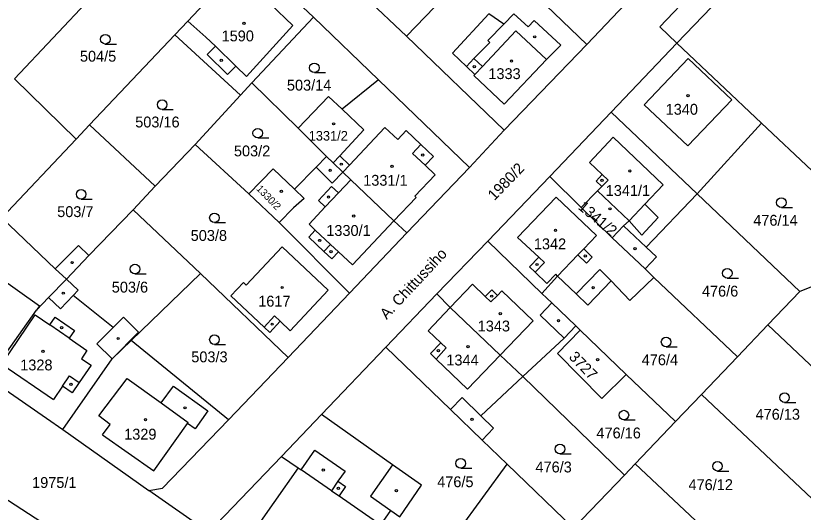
# Model space of a CAD drawing. Extents: x -679220 to -673243, y -1075091 to -1066557.
# Drawn here: x -675822.7 to -675699.3, y -1072245.2 to -1072167.4 of the extents above; entities that cross this region are included whole.
import ezdxf

# ---------------------------------------------------------------- set-up
doc = ezdxf.new("R2010")
doc.units = 0
for name, color, linetype in [('Hranice parcel', 7, 'Continuous'), ('Parcelní čísla', 7, 'Continuous'), ('Pop  PČ popisy', 7, 'Continuous'), ('Vnitřní kresba', 7, 'Continuous'), ('Značky budov', 7, 'Continuous'), ('Značky kultur', 7, 'Continuous')]:
    doc.layers.add(name, color=color, linetype=linetype)

msp = doc.modelspace()

# ---------------------------------------------------------------- linework, layer by layer
at = {"layer": 'Hranice parcel'}
for p, q in [((-675822.87, -1072177.31), (-675804.14, -1072157.36)), ((-675761.47, -1072170.59), (-675748.52, -1072157.21)), ((-675733.23, -1072171.89), (-675748.52, -1072157.21)), ((-675776.06, -1072167.63), (-675786.09, -1072158.02)), ((-675733.23, -1072171.89), (-675720.78, -1072158.84)), ((-675770.83, -1072161.73), (-675761.47, -1072170.59)), ((-675785.69, -1072177.93), (-675776.06, -1072167.63)), ((-675765.86, -1072177.46), (-675776.06, -1072167.63)), ((-675797.77, -1072170.38), (-675811.11, -1072184.51)), ((-675797.77, -1072170.38), (-675787.45, -1072179.85)), ((-675761.47, -1072170.59), (-675746.16, -1072185.32)), ((-675746.16, -1072185.32), (-675733.23, -1072171.89)), ((-675719.13, -1072171.69), (-675729.44, -1072182.51)), ((-675719.13, -1072171.69), (-675705.88, -1072184.22)), ((-675822.87, -1072177.31), (-675813.23, -1072186.76)), ((-675787.45, -1072179.85), (-675785.69, -1072177.93)), ((-675778.46, -1072185.01), (-675785.69, -1072177.93)), ((-675765.86, -1072177.46), (-675771.57, -1072182.05)), ((-675751.6, -1072191.19), (-675765.86, -1072177.46)), ((-675787.45, -1072179.85), (-675794.57, -1072187.58)), ((-675739.04, -1072192.61), (-675729.44, -1072182.51)), ((-675729.44, -1072182.51), (-675715.95, -1072195.32)), ((-675811.11, -1072184.51), (-675813.23, -1072186.76)), ((-675800.84, -1072194.12), (-675811.11, -1072184.51)), ((-675715.95, -1072195.32), (-675705.88, -1072184.22)), ((-675778.46, -1072185.01), (-675774, -1072189.43)), ((-675751.6, -1072191.19), (-675746.16, -1072185.32)), ((-675813.23, -1072186.76), (-675824.84, -1072199.06)), ((-675794.57, -1072187.58), (-675800.84, -1072194.12)), ((-675794.57, -1072187.58), (-675786.16, -1072195.32)), ((-675774, -1072189.43), (-675772.94, -1072190.46)), ((-675761.4, -1072201.43), (-675751.6, -1072191.19)), ((-675739.04, -1072192.61), (-675748.75, -1072202.71)), ((-675734.12, -1072197.42), (-675739.04, -1072192.61)), ((-675804.29, -1072197.78), (-675800.84, -1072194.12)), ((-675781.41, -1072199.79), (-675786.16, -1072195.32)), ((-675699.85, -1072210.59), (-675715.95, -1072195.32)), ((-675804.29, -1072197.78), (-675811.2, -1072204.98)), ((-675793.76, -1072207.8), (-675804.29, -1072197.78)), ((-675729.24, -1072202.2), (-675734.12, -1072197.42)), ((-675770.4, -1072210.84), (-675781.41, -1072199.79)), ((-675761.4, -1072201.43), (-675770.4, -1072210.84)), ((-675748.75, -1072202.71), (-675756.73, -1072210.97)), ((-675748.75, -1072202.71), (-675740.25, -1072210.89)), ((-675724.11, -1072207.05), (-675729.24, -1072202.2)), ((-675814.73, -1072208.65), (-675811.2, -1072204.98)), ((-675690.19, -1072206.73), (-675699.85, -1072210.59)), ((-675793.76, -1072207.8), (-675804.57, -1072218.26)), ((-675780.01, -1072220.94), (-675793.76, -1072207.8)), ((-675722.71, -1072208.38), (-675724.11, -1072207.05)), ((-675709.64, -1072220.83), (-675722.71, -1072208.38)), ((-675699.85, -1072210.59), (-675704.87, -1072215.84)), ((-675780.01, -1072220.94), (-675770.4, -1072210.84)), ((-675756.73, -1072210.97), (-675764.7, -1072219.3)), ((-675734.94, -1072215.99), (-675734.29, -1072216.63)), ((-675734.29, -1072216.63), (-675727.05, -1072223.59)), ((-675709.64, -1072220.83), (-675704.87, -1072215.84)), ((-675704.87, -1072215.84), (-675690.25, -1072229.64)), ((-675804.57, -1072218.26), (-675807.56, -1072221.14)), ((-675789.36, -1072230.68), (-675804.57, -1072218.26)), ((-675764.7, -1072219.3), (-675774.78, -1072229.86)), ((-675815.27, -1072232.21), (-675807.56, -1072221.14)), ((-675789.36, -1072230.68), (-675780.01, -1072220.94)), ((-675715.28, -1072226.72), (-675709.64, -1072220.83)), ((-675727.35, -1072239.34), (-675743.27, -1072223.93)), ((-675727.05, -1072223.59), (-675719.34, -1072230.97)), ((-675826.88, -1072224.19), (-675815.27, -1072232.21)), ((-675719.34, -1072230.97), (-675715.28, -1072226.72)), ((-675697.03, -1072243.89), (-675715.28, -1072226.72)), ((-675774.78, -1072229.86), (-675781.06, -1072236.42)), ((-675719.34, -1072230.97), (-675725.65, -1072237.57)), ((-675815.27, -1072232.21), (-675801.82, -1072241.76)), ((-675749.62, -1072233.86), (-675745.72, -1072237.63)), ((-675754.47, -1072249.63), (-675745.72, -1072237.63)), ((-675745.72, -1072237.63), (-675735.32, -1072247.67)), ((-675725.65, -1072237.57), (-675727.35, -1072239.34)), ((-675713.39, -1072249.07), (-675725.65, -1072237.57)), ((-675735.32, -1072247.67), (-675727.35, -1072239.34)), ((-675791.03, -1072249.28), (-675801.82, -1072241.76))]:
    msp.add_line(p, q, dxfattribs=at)
for points in [[(-675694.91, -1072140.93), (-675721.81, -1072169.15), (-675719.13, -1072171.69)], [(-675670.21, -1072237.22), (-675660.45, -1072222.03), (-675668.15, -1072205.56), (-675677.49, -1072184.08), (-675684.97, -1072164.88), (-675691.29, -1072147.32), (-675694.77, -1072146.33), (-675719.13, -1072171.69)], [(-675786.09, -1072158.02), (-675790.42, -1072162.6), (-675795.74, -1072168.24), (-675797.77, -1072170.38)], [(-675750.76, -1072176.62), (-675750.9, -1072176.77), (-675746.18, -1072181.27), (-675739.55, -1072174.24), (-675737.31, -1072172.03), (-675741.45, -1072168.14), (-675742.42, -1072169.17), (-675744.65, -1072167.1), (-675746.23, -1072168.71), (-675748.57, -1072167.1), (-675754.27, -1072173.27), (-675752.08, -1072175.36), (-675750.76, -1072176.62)], [(-675771.57, -1072182.05), (-675773.67, -1072180.05), (-675778.46, -1072185.01)], [(-675771.57, -1072182.05), (-675768.16, -1072185.3), (-675771.92, -1072189.37), (-675772.94, -1072190.46)], [(-675705.88, -1072184.22), (-675697.99, -1072191.67), (-675690.19, -1072206.73)], [(-675779.02, -1072194.58), (-675775.63, -1072191.13), (-675774, -1072189.43)], [(-675772.94, -1072190.46), (-675771.45, -1072191.93), (-675770.21, -1072193.09), (-675763.44, -1072199.54), (-675761.4, -1072201.43)], [(-675786.16, -1072195.32), (-675782.37, -1072191.38), (-675779.02, -1072194.58)], [(-675779.02, -1072194.58), (-675777.52, -1072196.01), (-675779.17, -1072197.5), (-675781.41, -1072199.79)], [(-675734.12, -1072197.42), (-675731.54, -1072194.85), (-675726.62, -1072199.51), (-675727.47, -1072200.31), (-675729.24, -1072202.2)], [(-675715.95, -1072195.32), (-675723.94, -1072203.64), (-675722.32, -1072205.17), (-675724.11, -1072207.05)], [(-675811.2, -1072204.98), (-675812.84, -1072203.4), (-675816.48, -1072207.05), (-675824.84, -1072199.06)], [(-675788.97, -1072211.27), (-675783.77, -1072216.17), (-675782.9, -1072216.99), (-675781.25, -1072215.25), (-675779.69, -1072216.73), (-675773.72, -1072210.41), (-675780.92, -1072203.6), (-675786.56, -1072209.58), (-675786.99, -1072209.17), (-675788.97, -1072211.27)], [(-675826.88, -1072224.19), (-675824.97, -1072221.37), (-675819.4, -1072213.52), (-675817.52, -1072211.55), (-675814.73, -1072208.65)], [(-675807.56, -1072221.14), (-675803.42, -1072216.94), (-675805.81, -1072214.59), (-675807.43, -1072216.23), (-675813.69, -1072211.21), (-675812.92, -1072210.4), (-675814.73, -1072208.65)], [(-675740.25, -1072210.89), (-675737.8, -1072208.18), (-675734.89, -1072210.98), (-675733.09, -1072212.71), (-675729.4, -1072208.9), (-675726.51, -1072212.01), (-675722.71, -1072208.38)], [(-675756.73, -1072210.97), (-675754.62, -1072213.09), (-675746.8, -1072220.56), (-675743.27, -1072223.93)], [(-675734.94, -1072215.99), (-675738.7, -1072212.38), (-675740.25, -1072210.89)], [(-675743.27, -1072223.93), (-675736.75, -1072217.88), (-675734.94, -1072215.99)], [(-675727.05, -1072223.59), (-675730.88, -1072227.34), (-675737.82, -1072220.28), (-675734.29, -1072216.63)], [(-675764.7, -1072219.3), (-675754.6, -1072229.05), (-675749.62, -1072233.86)], [(-675749.62, -1072233.86), (-675747.82, -1072232.01), (-675749.84, -1072230.04), (-675743.27, -1072223.93)], [(-675781.06, -1072236.42), (-675778.46, -1072238.19), (-675786.08, -1072249.09), (-675773.09, -1072258.04), (-675765.47, -1072247.14), (-675763.92, -1072244.91), (-675762.53, -1072245.88), (-675759.11, -1072240.92), (-675763.68, -1072237.74), (-675774.78, -1072229.86)], [(-675801.82, -1072241.76), (-675799.66, -1072241.4), (-675789.36, -1072230.68)], [(-675781.06, -1072236.42), (-675791.21, -1072247.05), (-675791.03, -1072249.28)], [(-675675.24, -1072344.8), (-675677.06, -1072343.56), (-675675.65, -1072341.45), (-675809.62, -1072248.86), (-675810.47, -1072252.39), (-675814.41, -1072249.48), (-675828.02, -1072240.66), (-675831.19, -1072238.38)]]:
    msp.add_lwpolyline(points, dxfattribs=at)
at = {"layer": 'Vnitřní kresba'}
for p, q in [((-675782.79, -1072165.59), (-675779.25, -1072168.94)), ((-675792.91, -1072170.74), (-675795.74, -1072168.24)), ((-675779.25, -1072168.94), (-675786.53, -1072176.9)), ((-675749.59, -1072175.37), (-675744.33, -1072169.79)), ((-675748.72, -1072171.27), (-675746.23, -1072168.71)), ((-675744.33, -1072169.79), (-675739.55, -1072174.24)), ((-675791.41, -1072172.19), (-675792.91, -1072170.74)), ((-675792.67, -1072173.48), (-675791.41, -1072172.19)), ((-675791.41, -1072172.19), (-675788.22, -1072175.31)), ((-675750.92, -1072174.13), (-675748.4, -1072171.59)), ((-675748.4, -1072171.59), (-675748.72, -1072171.27)), ((-675789.52, -1072176.59), (-675792.67, -1072173.48)), ((-675752.08, -1072175.36), (-675750.92, -1072174.13)), ((-675750.92, -1072174.13), (-675749.59, -1072175.37)), ((-675724.22, -1072181.35), (-675717.33, -1072174.09)), ((-675717.33, -1072174.09), (-675710.53, -1072180.58)), ((-675788.22, -1072175.31), (-675789.52, -1072176.59)), ((-675786.53, -1072176.9), (-675788.22, -1072175.31)), ((-675750.76, -1072176.62), (-675749.59, -1072175.37)), ((-675710.53, -1072180.58), (-675717.4, -1072187.78)), ((-675717.4, -1072187.78), (-675724.22, -1072181.35)), ((-675770.39, -1072190.8), (-675764.85, -1072184.89)), ((-675764.85, -1072184.89), (-675762.85, -1072186.79)), ((-675762.85, -1072186.79), (-675761.52, -1072185.38)), ((-675761.52, -1072185.38), (-675759.21, -1072187.58)), ((-675732.8, -1072190.38), (-675729.11, -1072186.44)), ((-675729.11, -1072186.44), (-675721.29, -1072193.91)), ((-675760.52, -1072188.96), (-675759.21, -1072187.58)), ((-675759.21, -1072187.58), (-675757.24, -1072189.44)), ((-675771.92, -1072189.37), (-675770.39, -1072190.8)), ((-675758.56, -1072190.83), (-675760.52, -1072188.96)), ((-675757.24, -1072189.44), (-675758.56, -1072190.83)), ((-675771.45, -1072191.93), (-675770.39, -1072190.8)), ((-675758.56, -1072190.83), (-675756.98, -1072192.33)), ((-675732.8, -1072190.38), (-675730.81, -1072192.29)), ((-675775.63, -1072191.13), (-675773.09, -1072193.61)), ((-675773.09, -1072193.61), (-675771.45, -1072191.93)), ((-675772.14, -1072195.15), (-675770.21, -1072193.09)), ((-675760.15, -1072195.69), (-675756.98, -1072192.33)), ((-675730.81, -1072192.29), (-675731.77, -1072193.29)), ((-675731.77, -1072193.29), (-675730.87, -1072194.15)), ((-675729.91, -1072193.14), (-675730.87, -1072194.15)), ((-675730.81, -1072192.29), (-675729.91, -1072193.14)), ((-675775.26, -1072196.33), (-675773.21, -1072194.14)), ((-675773.21, -1072194.14), (-675772.14, -1072195.15)), ((-675730.87, -1072194.15), (-675731.54, -1072194.85)), ((-675721.29, -1072193.91), (-675724.16, -1072196.93)), ((-675774.19, -1072197.34), (-675772.14, -1072195.15)), ((-675759.96, -1072195.86), (-675760.15, -1072195.69)), ((-675774.19, -1072197.34), (-675775.26, -1072196.33)), ((-675763.44, -1072199.54), (-675759.96, -1072195.86)), ((-675744.1, -1072202.13), (-675738.02, -1072195.84)), ((-675738.02, -1072195.84), (-675731.7, -1072201.84)), ((-675724.16, -1072196.93), (-675726.62, -1072199.51)), ((-675722.04, -1072198.98), (-675724.16, -1072196.93)), ((-675776.74, -1072200.06), (-675774.19, -1072197.34)), ((-675724.62, -1072201.76), (-675722.04, -1072198.98)), ((-675775.77, -1072200.97), (-675776.74, -1072200.06)), ((-675769.95, -1072206.43), (-675763.44, -1072199.54)), ((-675727.47, -1072200.31), (-675723.94, -1072203.64)), ((-675726.62, -1072199.51), (-675724.62, -1072201.76)), ((-675776.79, -1072202.06), (-675775.77, -1072200.97)), ((-675773.38, -1072203.23), (-675775.77, -1072200.97)), ((-675731.7, -1072201.84), (-675733.71, -1072203.93)), ((-675774.4, -1072204.31), (-675776.79, -1072202.06)), ((-675744.1, -1072202.13), (-675740.73, -1072205.2)), ((-675774.4, -1072204.31), (-675773.38, -1072203.23)), ((-675773.16, -1072205.47), (-675774.4, -1072204.31)), ((-675773.38, -1072203.23), (-675772.14, -1072204.38)), ((-675772.14, -1072204.38), (-675773.16, -1072205.47)), ((-675769.95, -1072206.43), (-675772.14, -1072204.38)), ((-675733.71, -1072203.93), (-675734.61, -1072204.87)), ((-675733.71, -1072203.93), (-675732.38, -1072205.21)), ((-675740.73, -1072205.2), (-675742.18, -1072206.71)), ((-675740.73, -1072205.2), (-675739.86, -1072206.05)), ((-675734.61, -1072204.87), (-675737.8, -1072208.18)), ((-675733.28, -1072206.15), (-675734.61, -1072204.87)), ((-675732.38, -1072205.21), (-675733.28, -1072206.15)), ((-675827.91, -1072206.55), (-675818.97, -1072212.84)), ((-675742.18, -1072206.71), (-675741.31, -1072207.56)), ((-675739.86, -1072206.05), (-675741.31, -1072207.56)), ((-675816.48, -1072207.05), (-675814.73, -1072208.65)), ((-675741.31, -1072207.56), (-675739.47, -1072209.33)), ((-675739.47, -1072209.33), (-675738.09, -1072207.9)), ((-675737.8, -1072208.18), (-675738.09, -1072207.9)), ((-675734.89, -1072210.98), (-675731.21, -1072207.16)), ((-675731.21, -1072207.16), (-675729.4, -1072208.9)), ((-675751.15, -1072209.46), (-675754.62, -1072213.09)), ((-675751.15, -1072209.46), (-675749.13, -1072211.36)), ((-675749.13, -1072211.36), (-675748.12, -1072210.33)), ((-675748.12, -1072210.33), (-675747.24, -1072211.2)), ((-675747.24, -1072211.2), (-675746.55, -1072210.51)), ((-675746.55, -1072210.51), (-675741.65, -1072215.21)), ((-675817.52, -1072211.55), (-675815.68, -1072213.32)), ((-675815.68, -1072213.32), (-675813.69, -1072211.21)), ((-675749.13, -1072211.36), (-675748.25, -1072212.23)), ((-675748.25, -1072212.23), (-675747.24, -1072211.2)), ((-675818.97, -1072212.84), (-675819.4, -1072213.52)), ((-675740.51, -1072214.3), (-675738.7, -1072212.38)), ((-675824.84, -1072221.97), (-675819.63, -1072214.25)), ((-675819.63, -1072214.25), (-675817.34, -1072215.83)), ((-675754.62, -1072213.09), (-675758.09, -1072216.73)), ((-675736.75, -1072217.88), (-675740.51, -1072214.3)), ((-675817.34, -1072215.83), (-675816.5, -1072214.62)), ((-675816.5, -1072214.62), (-675813.48, -1072216.7)), ((-675783.77, -1072216.17), (-675782.12, -1072214.43)), ((-675782.12, -1072214.43), (-675781.25, -1072215.25)), ((-675746.8, -1072220.56), (-675741.65, -1072215.21)), ((-675814.32, -1072217.91), (-675817.34, -1072215.83)), ((-675813.48, -1072216.7), (-675814.32, -1072217.91)), ((-675807.43, -1072216.23), (-675809.95, -1072218.79)), ((-675758.09, -1072216.73), (-675756.1, -1072218.62)), ((-675814.32, -1072217.91), (-675811.56, -1072219.82)), ((-675809.95, -1072218.79), (-675807.56, -1072221.14)), ((-675756.1, -1072218.62), (-675757.73, -1072220.32)), ((-675756.1, -1072218.62), (-675755.24, -1072219.44)), ((-675811.56, -1072219.82), (-675812.36, -1072221.12)), ((-675757.73, -1072220.32), (-675756.83, -1072221.19)), ((-675755.24, -1072219.44), (-675756.83, -1072221.19)), ((-675812.36, -1072221.12), (-675810.88, -1072222.14)), ((-675756.83, -1072221.19), (-675751.93, -1072225.88)), ((-675751.93, -1072225.88), (-675746.8, -1072220.56)), ((-675824.84, -1072221.97), (-675816.78, -1072227.53)), ((-675810.88, -1072222.14), (-675812.74, -1072224.84)), ((-675815.34, -1072225.43), (-675814.23, -1072223.82)), ((-675814.23, -1072223.82), (-675812.74, -1072224.84)), ((-675812.74, -1072224.84), (-675813.86, -1072226.46)), ((-675809.66, -1072230.07), (-675805.23, -1072224.21)), ((-675805.23, -1072224.21), (-675799.88, -1072228.05)), ((-675799.88, -1072228.05), (-675797.98, -1072225.4)), ((-675797.98, -1072225.4), (-675792.6, -1072229.27)), ((-675815.34, -1072225.43), (-675816.78, -1072227.53)), ((-675813.86, -1072226.46), (-675815.34, -1072225.43)), ((-675754.6, -1072229.05), (-675752.77, -1072227.18)), ((-675752.77, -1072227.18), (-675749.84, -1072230.04)), ((-675799.88, -1072228.05), (-675795.65, -1072231.09)), ((-675807.86, -1072231.43), (-675809.66, -1072230.07)), ((-675792.6, -1072229.27), (-675794.59, -1072232.09)), ((-675809.06, -1072233.02), (-675807.86, -1072231.43)), ((-675801.03, -1072238.7), (-675795.77, -1072231.25)), ((-675795.77, -1072231.25), (-675795.65, -1072231.09)), ((-675794.59, -1072232.09), (-675795.77, -1072231.25)), ((-675809.06, -1072233.02), (-675801.03, -1072238.7)), ((-675777.97, -1072238.53), (-675775.83, -1072235.46)), ((-675775.83, -1072235.46), (-675771.1, -1072238.73)), ((-675778.46, -1072238.19), (-675777.97, -1072238.53)), ((-675773.24, -1072241.79), (-675777.97, -1072238.53)), ((-675771.1, -1072238.73), (-675772.21, -1072240.29)), ((-675763.68, -1072237.74), (-675767.13, -1072242.67)), ((-675772.21, -1072240.29), (-675773.24, -1072241.79)), ((-675772.21, -1072240.29), (-675771.01, -1072241.12)), ((-675771.01, -1072241.12), (-675772.04, -1072242.61)), ((-675773.24, -1072241.79), (-675772.04, -1072242.61)), ((-675772.04, -1072242.61), (-675765.47, -1072247.14)), ((-675767.13, -1072242.67), (-675763.92, -1072244.91))]:
    msp.add_line(p, q, dxfattribs=at)
at = {"layer": 'Značky budov'}
for centre in [(-675786.93, -1072168.6), (-675741.39, -1072170.71), (-675790.48, -1072174.4), (-675745.03, -1072174.5), (-675750.85, -1072175.4), (-675717.38, -1072179.93), (-675772.89, -1072184.34), (-675758.92, -1072189.23), (-675771.69, -1072190.65), (-675763.73, -1072191.01), (-675773.43, -1072191.63), (-675726.49, -1072191.72), (-675730.84, -1072193.2), (-675781.06, -1072194.91), (-675773.69, -1072195.8), (-675729.6, -1072197.65), (-675769.73, -1072198.78), (-675738.13, -1072201.03), (-675775.07, -1072202.6), (-675773.28, -1072204.35), (-675725.67, -1072203.87), (-675733.47, -1072205.02), (-675813.83, -1072206.06), (-675741.02, -1072206.37), (-675780.94, -1072209.97), (-675732.23, -1072209.99), (-675815.22, -1072210.86), (-675748.13, -1072211.32), (-675746.78, -1072214.05), (-675782.51, -1072215.71), (-675737.67, -1072215.15), (-675815.48, -1072216.27), (-675806.63, -1072217.95), (-675751.83, -1072219.23), (-675818.41, -1072219.97), (-675756.47, -1072219.87), (-675731.54, -1072221.26), (-675814.02, -1072225.14), (-675796.16, -1072228.81), (-675802.35, -1072230.67), (-675751.2, -1072230.61), (-675774.51, -1072238.56), (-675772.13, -1072241.41), (-675763.05, -1072241.8)]:
    msp.add_circle(centre, 0.175, dxfattribs=at)
at = {"layer": 'Značky kultur'}
for p, q in [((-675808.64, -1072171.84), (-675806.89, -1072171.84)), ((-675775.9, -1072176.32), (-675774.15, -1072176.32)), ((-675799.74, -1072182.08), (-675797.99, -1072182.08)), ((-675784.77, -1072186.55), (-675783.02, -1072186.55)), ((-675812.43, -1072196.12), (-675810.68, -1072196.12)), ((-675702.76, -1072197.42), (-675701.01, -1072197.42)), ((-675791.55, -1072199.81), (-675789.8, -1072199.81)), ((-675804, -1072207.83), (-675802.25, -1072207.83)), ((-675711.23, -1072208.49), (-675709.48, -1072208.49)), ((-675791.55, -1072218.88), (-675789.8, -1072218.88)), ((-675720.81, -1072219.25), (-675719.06, -1072219.25)), ((-675702.26, -1072227.96), (-675700.51, -1072227.96)), ((-675727.42, -1072230.7), (-675725.67, -1072230.7)), ((-675737.43, -1072236.01), (-675735.68, -1072236.01)), ((-675752.98, -1072238.26), (-675751.23, -1072238.26)), ((-675712.76, -1072238.71), (-675711.01, -1072238.71))]:
    msp.add_line(p, q, dxfattribs=at)
for centre in [(-675808.64, -1072171.09), (-675775.9, -1072175.57), (-675799.74, -1072181.33), (-675784.77, -1072185.8), (-675812.43, -1072195.37), (-675702.76, -1072196.67), (-675791.55, -1072199.06), (-675804, -1072207.08), (-675711.23, -1072207.74), (-675791.55, -1072218.13), (-675720.81, -1072218.5), (-675702.26, -1072227.21), (-675727.42, -1072229.95), (-675737.43, -1072235.26), (-675752.98, -1072237.51), (-675712.76, -1072237.96)]:
    msp.add_circle(centre, 0.75, dxfattribs=at)

# ---------------------------------------------------------------- texts
at = {"layer": 'Parcelní čísla'}
for s, height, p in [('1590', 1.7, (-675790.43, -1072171.42)), ('504/5', 1.7, (-675812.62, -1072174.6)), ('1333', 1.7, (-675748.65, -1072177.33)), ('503/14', 1.7, (-675780.2, -1072179.13)), ('1340', 1.7, (-675720.88, -1072182.91)), ('503/16', 1.7, (-675803.96, -1072184.9)), ('1331/2', 1.5, (-675776.79, -1072186.96)), ('503/2', 1.7, (-675788.5, -1072189.43)), ('1331/1', 1.7, (-675768.25, -1072194.03)), ('1341/1', 1.7, (-675730.27, -1072195.63)), ('503/7', 1.7, (-675816.18, -1072198.94)), ('476/14', 1.7, (-675707.16, -1072200.29)), ('1330/1', 1.7, (-675774.03, -1072201.89)), ('503/8', 1.7, (-675795.27, -1072202.67)), ('1342', 1.7, (-675741.52, -1072203.99)), ('503/6', 1.7, (-675807.63, -1072210.76)), ('476/6', 1.7, (-675715.2, -1072211.39)), ('1617', 1.7, (-675784.69, -1072212.96)), ('1343', 1.7, (-675750.32, -1072216.85)), ('503/3', 1.7, (-675795.18, -1072221.68)), ('1344', 1.7, (-675755.23, -1072222.18)), ('476/4', 1.7, (-675724.63, -1072222.14)), ('1328', 1.7, (-675821.97, -1072222.95)), ('476/13', 1.7, (-675706.8, -1072230.67)), ('1329', 1.7, (-675805.69, -1072233.79)), ('476/16', 1.7, (-675731.72, -1072233.6)), ('476/3', 1.7, (-675741.27, -1072238.93)), ('1975/1', 1.7, (-675820.11, -1072241.36)), ('476/5', 1.7, (-675756.66, -1072241.24)), ('476/12', 1.7, (-675717.3, -1072241.69))]:
    msp.add_text(s, height=height, dxfattribs=at).set_placement(p)
for s, height, rotation, p in [('1980/2', 1.7, 46, (-675747.7, -1072196.45)), ('1330/2', 1.14, 314, (-675785.07, -1072194.59)), ('1341/2', 1.7, 320, (-675734.71, -1072197.57)), ('3727', 1.7, 314, (-675736.15, -1072220.95))]:
    msp.add_text(s, height=height, rotation=rotation, dxfattribs=at).set_placement(p)
at = {"layer": 'Pop  PČ popisy'}
msp.add_text('A. Chittussiho', height=1.7, rotation=47, dxfattribs=at).set_placement((-675764.57, -1072215.06))

doc.saveas('drawing.dxf')
